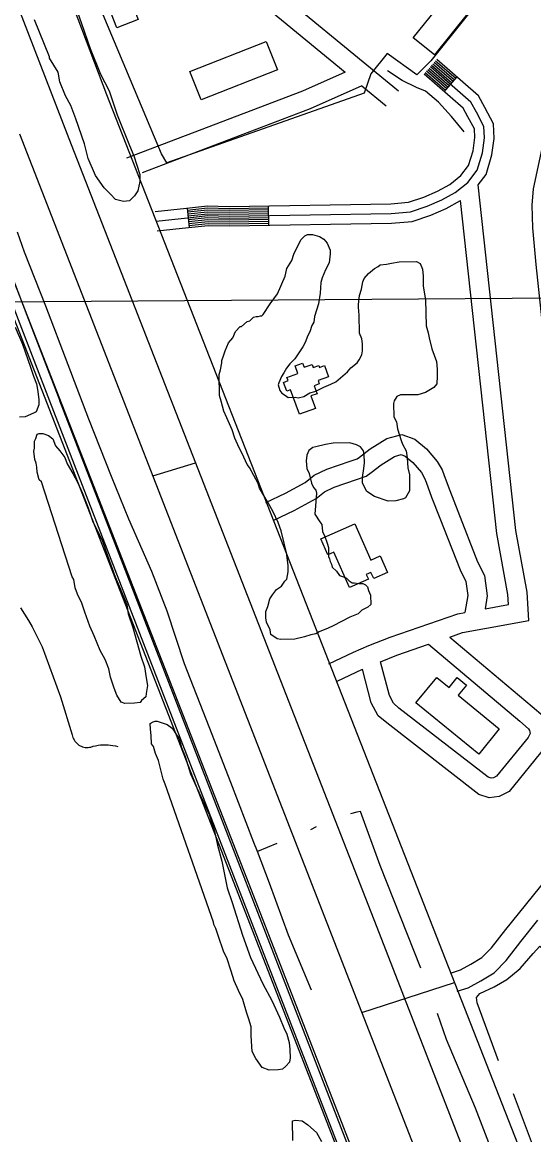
# Model space of a CAD drawing. Extents: x 3297753 to 3335611, y 652252 to 677623.
# Drawn here: x 3306096 to 3306891, y 661672 to 663401 of the extents above; entities that cross this region are included whole.
import ezdxf

# ---------------------------------------------------------------- set-up
doc = ezdxf.new("R2010")
doc.units = 0
for name, color, linetype in [('V-BLDG-OTLN', 7, 'Continuous'), ('V-DTCH-CNTR', 7, 'Continuous'), ('V-RAIL-TRAK', 7, 'Continuous'), ('V-ROAD-CNTR', 7, 'Continuous'), ('V-SITE-OTLN', 7, 'Continuous'), ('V-SITE-VEGE', 7, 'Continuous'), ('V-TOPO-BNDY', 7, 'Continuous'), ('V-TOPO-SHOR', 7, 'Continuous')]:
    doc.layers.add(name, color=color, linetype=linetype)

msp = doc.modelspace()

# ---------------------------------------------------------------- linework, layer by layer
at = {"layer": 'V-BLDG-OTLN'}
for points in [[(3306230.4, 663524), (3306276.3, 663405.4), (3306243.2, 663392.6), (3306197.3, 663511.2)], [(3306703.9, 663376.7), (3306756.5, 663442.6), (3306789.6, 663416.2), (3306737.1, 663350.3)], [(3306356.9, 663324.6), (3306475.5, 663371.2), (3306492.8, 663327.1), (3306374.1, 663280.5)], [(3306544.7, 662820.4), (3306551.8, 662801), (3306526.9, 662792), (3306513.1, 662829.9), (3306507.2, 662827.8), (3306502.2, 662841.5), (3306509.4, 662844.2), (3306507.5, 662849.2), (3306524.4, 662855.4), (3306520.2, 662867), (3306532, 662871.3), (3306534.3, 662865), (3306546.9, 662869.5), (3306548.6, 662864.7), (3306557.1, 662867.8), (3306558.2, 662864.8), (3306566.1, 662867.7), (3306572.4, 662850.3), (3306555.9, 662844.3), (3306557.8, 662839.1), (3306550.1, 662836.3), (3306554.6, 662823.9)], [(3306560.3, 662598.3), (3306613.1, 662621.7), (3306638.1, 662565.4), (3306652.6, 662571.8), (3306664, 662546.2), (3306642.4, 662536.6), (3306638.1, 662546.3), (3306630.9, 662543.1), (3306634.2, 662535.6), (3306605, 662522.6), (3306580.7, 662577.5), (3306571.3, 662573.4)], [(3306805.6, 662264), (3306708, 662343.3), (3306740.3, 662383.1), (3306759.6, 662367.5), (3306772, 662382.7), (3306786.5, 662371), (3306773.6, 662355.2), (3306837.5, 662303.3)]]:
    msp.add_lwpolyline(points, close=True, dxfattribs=at)
at = {"layer": 'V-DTCH-CNTR'}
for points in [[(3306093.7, 662491.3), (3306099.8, 662481.5), (3306105.8, 662471.5), (3306111.5, 662461.5)], [(3306111.5, 662461.5), (3306117, 662451.3), (3306122.3, 662441.1), (3306127.4, 662430.7), (3306155.8, 662353.1), (3306174.1, 662294), (3306174.5, 662291.9), (3306175.1, 662289.8), (3306175.9, 662287.8), (3306176.9, 662285.9), (3306178.1, 662284), (3306179.4, 662282.3), (3306180.9, 662280.8), (3306182.5, 662279.3), (3306184.3, 662278), (3306186.1, 662276.9), (3306188.1, 662276), (3306190.1, 662275.2), (3306192.2, 662274.7), (3306194.3, 662274.3), (3306196.5, 662274.1), (3306198.6, 662274.2), (3306200.8, 662274.4), (3306202.9, 662274.8), (3306206.6, 662276), (3306210.4, 662276.9), (3306214.2, 662277.6), (3306218, 662278.1), (3306221.9, 662278.4), (3306225.7, 662278.5), (3306229.6, 662278.3), (3306233.4, 662278), (3306237.3, 662277.4), (3306241, 662276.7), (3306244.8, 662275.7)]]:
    msp.add_lwpolyline(points, dxfattribs=at)
at = {"layer": 'V-RAIL-TRAK'}
for points in [[(3305374.5, 664824.6), (3305430.2, 664681), (3305477.6, 664559.5), (3305531, 664423.8), (3305578.4, 664300.5), (3305634.6, 664155.1), (3305687.1, 664020.3), (3305745.6, 663869.1), (3305800.9, 663726.3), (3305866.4, 663557.4), (3305923.5, 663408.4), (3305976.5, 663272.3), (3306040.1, 663110.5), (3306103.3, 662946), (3306154.6, 662812.6)], [(3305361.2, 664817.7), (3305417, 664674.1), (3305464.3, 664552.6), (3305517.7, 664416.9), (3305565.1, 664293.7), (3305621.3, 664148.2), (3305673.8, 664013.4), (3305732.3, 663862.2), (3305787.6, 663719.4), (3305853.1, 663550.5), (3305910.3, 663401.5), (3305963.2, 663265.4), (3306026.8, 663103.6), (3306090, 662939.1), (3306138.6, 662812.6)], [(3306138.6, 662812.6), (3306732.6, 661279.3)], [(3307161.5, 660218.2), (3307125, 660313), (3307088.2, 660407.6), (3307051, 660502.1), (3307040.5, 660526.7), (3307030.1, 660551.4), (3307020, 660576.2), (3307010.1, 660601), (3307000.5, 660626), (3306991, 660651), (3306981.8, 660676.1), (3306972.7, 660701.3), (3306890.5, 660916.1), (3306866.2, 660977), (3306842.2, 661038.1), (3306818.4, 661099.3), (3306794.8, 661160.5), (3306779.9, 661197.6), (3306765.2, 661234.9), (3306750.8, 661272.2), (3306736.5, 661309.6), (3306154.6, 662812.6)]]:
    msp.add_lwpolyline(points, dxfattribs=at)
at = {"layer": 'V-ROAD-CNTR'}
for p, q in [((3306752.1, 663293.1), (3306771.7, 663315.7)), ((3306352.4, 663112.3), (3306355.6, 663082.4)), ((3306478.6, 663115.9), (3306479.1, 663085.9))]:
    msp.add_line(p, q, dxfattribs=at)
for points in [[(3303947.7, 668939), (3304387.9, 667802.2), (3304786.3, 666778.2), (3305309.3, 665446.5), (3305940.2, 663811.2), (3306168.7, 663220.3)], [(3304044.5, 668926.8), (3304474.4, 667809.3), (3304892, 666744), (3305350.6, 665585.9), (3305492.3, 665228.1), (3306227.1, 663289)], [(3306141.9, 663514.4), (3306283.5, 663570), (3306290.2, 663571.4), (3306302.4, 663563.1), (3306324.7, 663549), (3306598.2, 663323.6)], [(3306452.3, 663482.8), (3306680.8, 663294.4)], [(3306985, 663389.3), (3306972.8, 663367.7), (3306954.9, 663334.4), (3306928.4, 663278), (3306912, 663234.1), (3306903.6, 663205.1), (3306890.3, 663142.4), (3306888.1, 663116.8), (3306889.1, 663081.6), (3306894.5, 663024.9), (3306953.4, 662469.8), (3306989.3, 662113.1), (3307000.3, 662011.5), (3307011.9, 661908.1), (3307024.4, 661788), (3307026.7, 661746.1), (3307030.8, 661714.4), (3307039.6, 661672.8), (3307049, 661634.2)], [(3306304.3, 663092.1), (3306353.1, 663097.3), (3306384.6, 663100.6), (3306417.6, 663099.9), (3306669.6, 663104.1), (3306699.4, 663106.5), (3306725.7, 663115.2), (3306748.2, 663125), (3306768.8, 663136.6), (3306788.8, 663152.3), (3306803.4, 663171.4), (3306811.5, 663198.4), (3306814.5, 663221.3), (3306813.8, 663239.3), (3306802, 663261.4), (3306793.4, 663277), (3306730.5, 663331.7)], [(3306761.9, 663304.4), (3306730.5, 663331.7)], [(3306763.9, 663306.7), (3306732.4, 663334)], [(3306765.8, 663308.9), (3306734.4, 663336.2)], [(3306767.8, 663311.2), (3306736.4, 663338.5)], [(3306769.8, 663313.5), (3306738.3, 663340.8)], [(3306804.7, 663148.4), (3306817, 663164.5), (3306826.2, 663195.2), (3306829.5, 663220.6), (3306828.6, 663243.3), (3306815.2, 663268.6), (3306805.3, 663286.6), (3306740.3, 663343)], [(3306598.2, 663323.6), (3306532, 663294.2), (3306258.1, 663189.8)], [(3306302.7, 663107), (3306351.5, 663112.2), (3306384, 663115.6), (3306417.7, 663114.9), (3306668.8, 663119.1), (3306696.4, 663121.3), (3306720.3, 663129.2), (3306741.5, 663138.4), (3306760.5, 663149.1), (3306778, 663162.9), (3306789.8, 663178.3), (3306796.8, 663201.5), (3306799.4, 663222), (3306798.9, 663235.3), (3306788.8, 663254.3), (3306781.6, 663267.5), (3306720.6, 663320.4)], [(3306754, 663295.3), (3306722.6, 663322.6)], [(3306756, 663297.6), (3306724.6, 663324.9)], [(3306758, 663299.9), (3306726.5, 663327.2)], [(3306759.9, 663302.1), (3306728.5, 663329.4)], [(3306624.1, 663302.3), (3306543.5, 663266.5), (3306282.7, 663167.1)], [(3306624.1, 663302.3), (3306661.8, 663271.3)], [(3306227.1, 663289), (3306612.1, 662306.8), (3306968.7, 661395.7), (3307427.8, 660205.5), (3307570.7, 659827.8), (3307586.1, 659788.1), (3307600.9, 659760.6), (3307616.2, 659732.5), (3307644.5, 659689), (3307707.6, 659601.1), (3307736.1, 659542.8), (3307738.5, 659522.2), (3307743.9, 659478.2), (3307751.2, 659416.8), (3307755.3, 659381), (3307766.3, 659337.2), (3307790.7, 659262.6), (3308054.2, 658579.7), (3308312.5, 657910.5), (3308418.3, 657640.3)], [(3306092.2, 663227.5), (3306870.1, 661230.5), (3307344.3, 660005.9), (3307823, 658765.9), (3308259.9, 657640.1)], [(3306168.7, 663220.3), (3306651.1, 661985.5), (3307166, 660660.6), (3307579.2, 659569.7), (3307918, 658724.7), (3308252.9, 657842.6), (3308331.8, 657640.2)], [(3306005.5, 663196.3), (3306448.2, 662062.1), (3307103.5, 660375.6), (3307540.8, 659247.2), (3308016.5, 658027.2), (3308165.6, 657640)], [(3306004.5, 663141.9), (3306428.8, 662054.6), (3307084.1, 660368.1), (3307521.4, 659239.7), (3307997.1, 658019.7), (3308143.3, 657640)], [(3306760.6, 662445.8), (3306780.6, 662452.7), (3306817.6, 662459.4), (3306883.3, 662471.7), (3306880.9, 662515.3), (3306863.4, 662611.2), (3306804.7, 663148.4)], [(3306305.8, 663077.2), (3306354.7, 663082.3), (3306385.3, 663085.5), (3306417.6, 663084.9), (3306670.3, 663089.1), (3306702.4, 663091.7), (3306731, 663101.2), (3306754.9, 663111.6), (3306777.2, 663124.1)], [(3306815.5, 662489.5), (3306851.9, 662496.3), (3306851, 662511.8), (3306833.7, 662606.9), (3306777.2, 663124.1)], [(3306352.7, 663109.3), (3306384.1, 663112.6), (3306417.7, 663111.9), (3306478.6, 663112.9)], [(3306353, 663106.3), (3306384.2, 663109.6), (3306417.6, 663108.9), (3306478.7, 663109.9)], [(3306353.4, 663103.3), (3306384.4, 663106.6), (3306417.6, 663105.9), (3306478.7, 663106.9)], [(3306353.7, 663100.3), (3306384.5, 663103.6), (3306417.6, 663102.9), (3306478.8, 663103.9)], [(3306354, 663097.3), (3306384.6, 663100.6), (3306417.6, 663099.9), (3306478.8, 663100.9)], [(3306354.3, 663094.4), (3306384.7, 663097.6), (3306417.6, 663096.9), (3306478.9, 663097.9)], [(3306354.6, 663091.4), (3306384.9, 663094.6), (3306417.6, 663093.9), (3306478.9, 663094.9)], [(3306354.9, 663088.4), (3306385, 663091.5), (3306417.6, 663090.9), (3306479, 663091.9)], [(3306355.2, 663085.4), (3306385.1, 663088.5), (3306417.6, 663087.9), (3306479, 663088.9)], [(3306474.7, 662654.7), (3306505.5, 662669.2), (3306536.1, 662685.9), (3306550.1, 662697.2), (3306569.6, 662706.4), (3306606.1, 662719), (3306616.8, 662722.7), (3306620.2, 662725.2), (3306636.9, 662738.3), (3306662.9, 662754.3), (3306686, 662760.7), (3306706.5, 662753.5), (3306724.4, 662738.2), (3306741.1, 662718.7), (3306748.6, 662705.6), (3306752, 662696.8), (3306760.6, 662673.6), (3306773, 662641.2), (3306803.9, 662562.4), (3306814.7, 662541.4), (3306818.9, 662510), (3306815.5, 662489.5)], [(3306487.4, 662627.6), (3306519, 662642.4), (3306552.8, 662660.9), (3306566.1, 662671.6), (3306580.9, 662678.6), (3306615.9, 662690.7), (3306630.8, 662695.9), (3306638.3, 662701.3), (3306654.1, 662713.6), (3306675, 662726.5), (3306685, 662729.3), (3306691.2, 662727.1), (3306703.2, 662716.9), (3306716.5, 662701.3), (3306721.5, 662692.7), (3306723.9, 662686.3), (3306732.5, 662663.1), (3306745, 662630.4), (3306776.6, 662550), (3306785.7, 662532.3), (3306788.5, 662510.5), (3306784.1, 662483.8)], [(3306299.1, 662696.4), (3306365.7, 662716.3)], [(3306572.8, 662404.1), (3306611.1, 662422.3), (3306634.9, 662432.5), (3306667.9, 662445.8), (3306773, 662481.8), (3306784.1, 662483.8)], [(3306760.6, 662445.8), (3306888.9, 662337.7), (3306905.7, 662323.2), (3306912.5, 662312.5), (3306914.9, 662303.2), (3306915.6, 662290.4), (3306908.4, 662274), (3306852.8, 662205.8), (3306837.5, 662197.8), (3306821.9, 662196), (3306805.8, 662201.3), (3306662.7, 662312.3), (3306649.6, 662323.6), (3306638.7, 662343.5), (3306625.1, 662395.8)], [(3306727.5, 662434.5), (3306869.4, 662314.8), (3306882.8, 662303.3), (3306884.7, 662300.3), (3306885.1, 662298.6), (3306885.3, 662295.9), (3306882.6, 662289.8), (3306833.5, 662229.6), (3306828.6, 662227), (3306825, 662226.6), (3306820.1, 662228.2), (3306681.7, 662335.5), (3306673.3, 662342.8), (3306666.8, 662354.7), (3306653, 662407.4)], [(3306653, 662407.4), (3306678.4, 662417.6), (3306727.5, 662434.5)], [(3306585.7, 662377), (3306625.1, 662395.8)], [(3306763.1, 661923.9), (3306777.5, 661928.4), (3306793.6, 661937.2), (3306810.7, 661947.8), (3306825.5, 661962.9), (3306847.5, 661991.4), (3307060.9, 662255.6)], [(3306772, 661895.3), (3306789.2, 661900.6), (3306808.7, 661911.3), (3306829.6, 661924.1), (3306848.2, 661943.2), (3306871, 661972.8), (3306897.5, 662005.6)], [(3306624, 661862.3), (3306767.8, 661909)]]:
    msp.add_lwpolyline(points, dxfattribs=at)
at = {"layer": 'V-SITE-OTLN'}
msp.add_lwpolyline([(3306657.8, 663691.6), (3306815.9, 663558.3), (3306842.7, 663581.8), (3306888.2, 663537.7), (3306731.1, 663341.2), (3306723.9, 663333.8), (3306709.7, 663319.2), (3306663.1, 663352.4), (3306637.8, 663320.8), (3306627.4, 663290.8), (3306321, 663182.9), (3306312.7, 663196.4), (3306180.2, 663513.2), (3306301.5, 663566.7), (3306382.4, 663516.3), (3306410.9, 663516.8), (3306439.3, 663522.7), (3306459.5, 663531.1), (3306479.6, 663547.7), (3306548.8, 663634.3), (3306579, 663610.3)], close=True, dxfattribs=at)
at = {"layer": 'V-SITE-VEGE'}
for points in [[(3306181.3, 663419.9), (3306192.7, 663387.4), (3306201.8, 663360.3), (3306217.7, 663320.2), (3306231.2, 663294.3), (3306243.7, 663257.4), (3306263, 663209.8), (3306269.7, 663193.6), (3306278.9, 663164.3), (3306279.1, 663153.4), (3306276, 663139.2), (3306270.7, 663131.5), (3306263.2, 663123.7), (3306253.4, 663122.5), (3306241.4, 663125.6), (3306233.6, 663134.2), (3306223.7, 663143.8), (3306210.3, 663163.2), (3306199, 663189.2), (3306193.2, 663212), (3306179.5, 663251), (3306171.6, 663271.6), (3306163.7, 663286.7), (3306154.7, 663308.4), (3306152.3, 663323.6), (3306138.9, 663345.1), (3306138.8, 663347.3), (3306115.1, 663404.7)], [(3306571.9, 662459.6), (3306557.8, 662453.9), (3306552.4, 662450.6), (3306544.8, 662449.4), (3306535.1, 662446), (3306519.9, 662442.5), (3306498.1, 662442.1), (3306492.6, 662443.1), (3306482.7, 662449.5), (3306481.5, 662457.1), (3306475.9, 662469), (3306474.7, 662475.5), (3306474.6, 662485.3), (3306477.7, 662493), (3306480.8, 662505), (3306485, 662511.6), (3306491.5, 662519.4), (3306499, 662524.9), (3306504.3, 662532.6), (3306507.5, 662535.9), (3306509.6, 662546.9), (3306509.4, 662556.7), (3306506.9, 662577.3), (3306503.4, 662591.4), (3306498.8, 662611), (3306494.2, 662624), (3306486.3, 662640.2), (3306478.5, 662654.2), (3306465.1, 662676.9), (3306462.8, 662684.5), (3306449.3, 662709.4), (3306446, 662713.7), (3306438.1, 662731), (3306433.6, 662739.6), (3306426.8, 662754.8), (3306422.3, 662767.8), (3306414.4, 662786.2), (3306409.8, 662797), (3306405.2, 662812.2), (3306402.9, 662820.9), (3306402.4, 662853.5), (3306404.5, 662861.2), (3306406.5, 662872.1), (3306406.5, 662875.4), (3306409.6, 662884.1), (3306411.7, 662890.7), (3306416.9, 662902.8), (3306423.3, 662910.5), (3306427.6, 662920.4), (3306435.1, 662928.1), (3306437.2, 662928.1), (3306445.8, 662935.9), (3306450.2, 662937.1), (3306455.5, 662942.6), (3306459.9, 662943.7), (3306463.1, 662943.8), (3306466.4, 662944.9), (3306468.6, 662945), (3306470.7, 662947.2), (3306481.4, 662963.7), (3306493.1, 662979.1), (3306504.7, 663006.5), (3306507.7, 663018.6), (3306515.2, 663030.7), (3306518.3, 663040.5), (3306525.7, 663055.9), (3306529.9, 663063.6), (3306535.3, 663069.1), (3306539.6, 663071.3), (3306547.2, 663071.5), (3306558.2, 663068.4), (3306564.8, 663064.1), (3306570.3, 663057.6), (3306574.9, 663046.8), (3306574.9, 663041.4), (3306573, 663027.2), (3306567.7, 663016.2), (3306562.4, 663004.1), (3306560.4, 662996.5), (3306559.5, 662980.1), (3306556.5, 662963.7), (3306550.3, 662944), (3306549.3, 662935.3), (3306546.1, 662929.8), (3306543, 662920), (3306539.9, 662914.5), (3306535.7, 662903.5), (3306532.5, 662896.9), (3306519.7, 662878.2), (3306512.2, 662870.5), (3306506.9, 662863.8), (3306502.6, 662856.2), (3306499.4, 662850.7), (3306495.2, 662840.8), (3306494.2, 662837.5), (3306496.5, 662828.8), (3306499.8, 662824.5), (3306505.3, 662821.3), (3306509.7, 662818.1), (3306520.6, 662818.3), (3306525, 662817.3)], [(3306625.7, 662997.5), (3306627.8, 663003), (3306634.2, 663010.7), (3306643.9, 663018.5), (3306649.3, 663021.8), (3306652.6, 663024.1), (3306662.3, 663025.3), (3306669.9, 663026.5), (3306681.9, 663028.9), (3306709.1, 663029.3), (3306714.6, 663026.1), (3306718, 663017.4), (3306719.3, 663006.6), (3306719.5, 662991.3), (3306720.7, 662981.5), (3306723.1, 662969.6), (3306723.7, 662929.3), (3306727.2, 662918.4), (3306728.4, 662910.8), (3306733, 662893.5), (3306739.8, 662874), (3306741.1, 662862), (3306741.3, 662851.1), (3306740.4, 662839.1), (3306736.1, 662833.6), (3306723.1, 662825.8), (3306711.2, 662822.3), (3306684, 662821.9), (3306678.6, 662819.6), (3306674.3, 662813), (3306673.3, 662808.7), (3306673.6, 662788), (3306678.1, 662780.4), (3306679.3, 662769.5), (3306685.1, 662751.1), (3306687.3, 662745.7), (3306693, 662734.9), (3306694.2, 662724), (3306695.5, 662708.8), (3306697.9, 662697.9), (3306698.3, 662672.9), (3306691.9, 662661.9), (3306688.6, 662660.8), (3306676.7, 662657.3), (3306664.7, 662657.1), (3306643.9, 662664.4), (3306631.8, 662671.9), (3306625.1, 662684.8), (3306625, 662693.5), (3306626.9, 662707.7), (3306627.9, 662716.5), (3306627.7, 662729.5), (3306626.5, 662735), (3306622, 662741.4), (3306615.5, 662744.6), (3306605.6, 662747.7), (3306579.5, 662747.3), (3306567.5, 662744.9), (3306552.3, 662741.4), (3306548, 662740.3), (3306541.5, 662735.8), (3306538.4, 662728.2), (3306537.4, 662719.4), (3306538.7, 662707.5), (3306542.1, 662699.9), (3306545.6, 662684.7), (3306548.9, 662678.2), (3306552.3, 662673.9), (3306553.4, 662669.6), (3306550.7, 662636.8), (3306558.5, 662625), (3306561.8, 662620.7), (3306563.1, 662609.8), (3306566.4, 662602.2), (3306569.9, 662591.4), (3306572.2, 662584.9), (3306572.4, 662570.7), (3306573.5, 662567.5), (3306574.7, 662563.1), (3306576.9, 662558.8), (3306578.1, 662554.5), (3306584.7, 662548), (3306589.2, 662541.6), (3306595.7, 662539.5), (3306600.1, 662537.4), (3306604.5, 662533.1), (3306609, 662529.9), (3306612.2, 662529.9), (3306619.9, 662529), (3306625.3, 662529), (3306629.7, 662526.9), (3306633, 662523.7), (3306634.2, 662518.3), (3306637.6, 662510.7), (3306637.8, 662496.6), (3306633.5, 662492.1), (3306623.8, 662487.6), (3306618.4, 662482.1), (3306605.4, 662476.5), (3306579.5, 662463), (3306571.9, 662459.6)], [(3306525, 662817.3), (3306533.7, 662819.6), (3306543.4, 662825.2), (3306551, 662827.5), (3306558.6, 662830.9), (3306565.1, 662834.2), (3306575.9, 662838.8), (3306583.5, 662842.2), (3306591, 662848.8), (3306601.7, 662857.7), (3306607.1, 662864.3), (3306616.8, 662872.1), (3306620, 662876.5), (3306624.2, 662884.2), (3306625.2, 662890.7), (3306625, 662901.6), (3306623.8, 662909.2), (3306620.4, 662917.9), (3306620, 662946.2), (3306618.7, 662958.2), (3306618.6, 662962.5), (3306620.6, 662976.7), (3306623.7, 662986.6), (3306625.7, 662997.5)], [(3306085.4, 662927.1), (3306096.7, 662901.1), (3306109.2, 662865.4), (3306113.8, 662851.3), (3306118.3, 662839.3), (3306120.7, 662827.4), (3306122, 662814.3), (3306122.1, 662806.7), (3306117.9, 662795.8), (3306113.6, 662793.5), (3306100.6, 662787.9), (3306091.9, 662787.7)], [(3306516.6, 661663.5), (3306516.1, 661694), (3306520.5, 661695.1), (3306531.4, 661694.2), (3306540.2, 661687.8), (3306553.5, 661676), (3306561.3, 661662)]]:
    msp.add_lwpolyline(points, dxfattribs=at)
for points in [[(3306126.1, 662687), (3306122.8, 662690.2), (3306119.3, 662702.1), (3306119.2, 662709.7), (3306118, 662716.2), (3306115.8, 662721.7), (3306114.5, 662734.7), (3306115.5, 662739.1), (3306115.3, 662750), (3306117.4, 662754.4), (3306119.5, 662760.9), (3306122.8, 662762.1), (3306128.2, 662762.2), (3306137, 662759), (3306143.6, 662753.7), (3306148.1, 662742.9), (3306154.8, 662735.3), (3306162.6, 662724.6), (3306166, 662714.8), (3306174.9, 662699.7), (3306182.8, 662685.6), (3306189.6, 662670.5), (3306198.6, 662646.7), (3306205.5, 662626.1), (3306221.2, 662594.7), (3306229.2, 662570.9), (3306240.6, 662539.5), (3306248.5, 662521.1), (3306258.7, 662496.2), (3306261.1, 662482), (3306268, 662460.4), (3306280.6, 662415.9), (3306286.3, 662399.6), (3306288.8, 662382.2), (3306291.1, 662370.3), (3306289.1, 662358.3), (3306288.1, 662352.8), (3306281.7, 662347.3), (3306279.6, 662344), (3306270.9, 662342.8), (3306255.6, 662342.5), (3306250.1, 662344.6), (3306243.4, 662355.4), (3306238.9, 662366.2), (3306233.2, 662383.6), (3306230.8, 662396.6), (3306225.1, 662410.7), (3306217.3, 662424.7), (3306208.2, 662447.5), (3306201.5, 662462.6), (3306193.5, 662484.3), (3306188.9, 662498.4), (3306182.2, 662512.4), (3306178.8, 662522.2), (3306176.4, 662535.2), (3306174.1, 662539.5)], [(3306318.5, 662217.1), (3306315.2, 662224.7), (3306308.2, 662254), (3306303.6, 662264.8), (3306300.2, 662275.7), (3306296.9, 662280), (3306296.7, 662293), (3306295.4, 662302.8), (3306295.3, 662311.5), (3306299.6, 662313.8), (3306302.9, 662314.9), (3306306.1, 662315), (3306321.5, 662309.8), (3306329.2, 662304.4), (3306335.9, 662293.6), (3306340.3, 662288.3), (3306343.8, 662274.2), (3306349.5, 662260.1), (3306357.5, 662233), (3306367.7, 662211.3), (3306380.1, 662184.3), (3306386.8, 662170.2), (3306394.8, 662144.2), (3306399.5, 662122.5), (3306406.4, 662097.5), (3306414.7, 662056.3), (3306422.7, 662033.5), (3306438.7, 661982.6), (3306451.2, 661947.9), (3306470.4, 661906.8), (3306483.9, 661880.9), (3306496.2, 661854.9), (3306503, 661838.7), (3306507.5, 661828.9), (3306511, 661815.9), (3306512.3, 661805), (3306512.5, 661792), (3306511.5, 661785.4), (3306506.1, 661778.8), (3306500.8, 661774.4), (3306494.2, 661773.2), (3306480.1, 661772.9), (3306469.1, 661777.1), (3306459.1, 661791.1), (3306453.5, 661802), (3306452, 661825.9), (3306451.8, 661840.1), (3306448.4, 661852), (3306444.9, 661862.8), (3306439.2, 661882.3), (3306432.4, 661896.4), (3306425.6, 661911.6), (3306421.1, 661926.7), (3306414.2, 661947.3), (3306409.7, 661956), (3306400.6, 661982), (3306397.2, 661992.8), (3306393.8, 661999.3), (3306393.7, 662002.6)]]:
    msp.add_lwpolyline(points, close=True, dxfattribs=at)
at = {"layer": 'V-TOPO-BNDY'}
msp.add_line((3302341.5, 662939.8), (3307073.4, 662973.9), dxfattribs=at)
at = {"layer": 'V-TOPO-SHOR'}
for p, q in [((3306552.9, 662150.6), (3306544.1, 662146.4)), ((3306492.1, 662124.9), (3306461.7, 662112.5)), ((3306889.4, 661657.4), (3306859.5, 661736.2))]:
    msp.add_line(p, q, dxfattribs=at)
for points in [[(3306783, 663231), (3306763.1, 663254.4), (3306743, 663276.8), (3306722.8, 663293.9), (3306708.7, 663299.8), (3306686.7, 663310.7), (3306663.8, 663325.5)], [(3306546, 661897.3), (3306509.9, 661982.4), (3306480.5, 662063.2), (3306461.7, 662112.5), (3306456.3, 662126.6), (3306420.6, 662219.7), (3306386.7, 662306.2), (3306348.6, 662404.2), (3306321.4, 662485.8), (3306297.7, 662547.5), (3306261.7, 662629), (3306234.8, 662695.5), (3306200, 662784.2), (3306167.5, 662868.9), (3306133, 662959.8), (3306099.6, 663043.6), (3306088.9, 663075.1)], [(3306715.9, 661931.3), (3306652.3, 662090.7), (3306621.8, 662174.5), (3306616.4, 662173.7), (3306606.2, 662170.9)], [(3306836.6, 661787.2), (3306803, 661877.2), (3306802, 661885.5), (3306807.5, 661892.1), (3306829.8, 661902.2), (3306849.3, 661913.4), (3306869.9, 661930.9), (3306890.3, 661953.9), (3306900.5, 661965.5), (3306960.7, 661915.1), (3307001.5, 661882.6)], [(3306800.8, 661713.8), (3306755.7, 661820.4), (3306741.5, 661861)], [(3306943.4, 661338.4), (3306877, 661516), (3306800.8, 661713.8)]]:
    msp.add_lwpolyline(points, dxfattribs=at)

doc.saveas('drawing.dxf')
